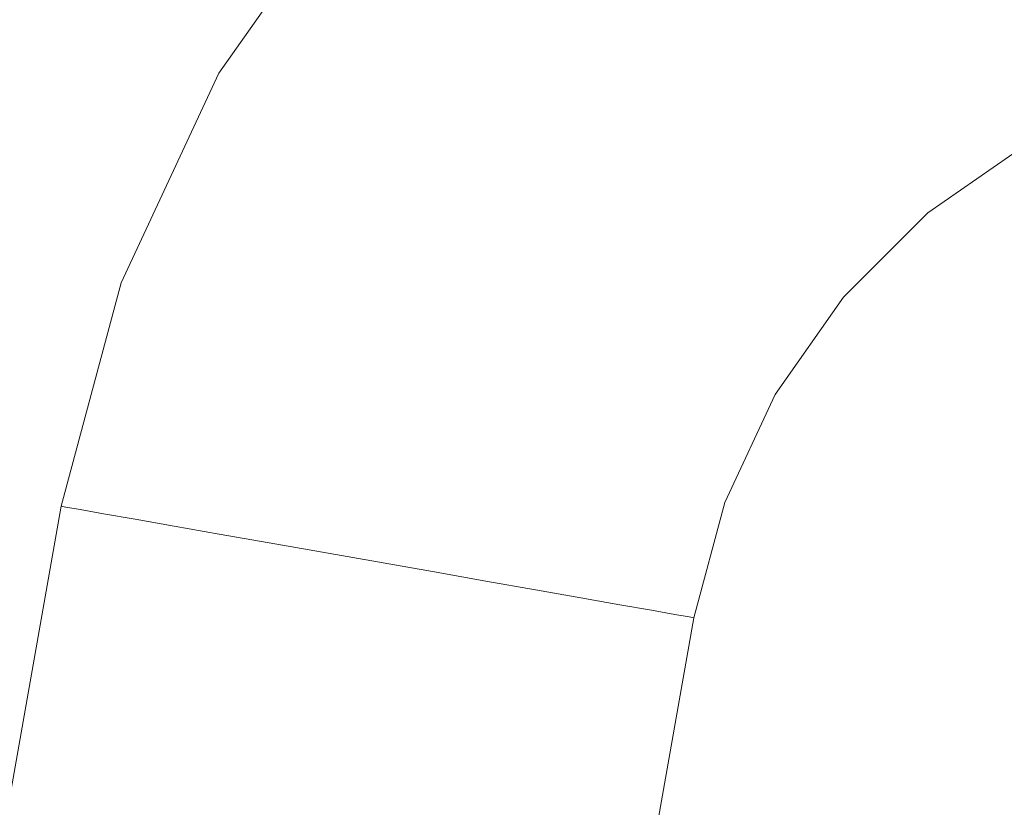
# Model space of a CAD drawing. Header units: millimetres. Extents: x -30280 to 309309, y -17460 to 4378.
# Tile 1029 of 1056: x 285358 to 285383, y -13039 to -13019. Entities that reach past the tile are written whole.
import ezdxf

# ---------------------------------------------------------------- set-up
doc = ezdxf.new("R2010")
doc.units = ezdxf.units.MM
doc.header["$MEASUREMENT"] = 0
doc.linetypes.add('Wipeout_Contour', pattern=[1000, 0, -1000])
doc.layers.add('Nuevo_08_E_Envans secs', color=7, linetype='Continuous')
doc.layers.add('Nuevo_09_EI_Mobiliari general', color=7, linetype='Continuous')
doc.layers.add('Nuevo_09_EI_Mobiliari general_Pluma_Nº__1', color=7, linetype='Continuous', lineweight=5)

# ---------------------------------------------------------------- blocks, each defined once
blk = doc.blocks.new('Elem Sección_747_7', base_point=(301400.27, -13459.976))
at = {"color": 254, "linetype": 'Wipeout_Contour', "lineweight": 0, "ltscale": 2856569.031616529}
blk.add_wipeout([(285335.47, -13007.674), (285335.47, -13043.221), (285357.114, -13043.221), (285359.179, -13031.509), (285360.671, -13025.942), (285363.11, -13020.719), (285366.42, -13016.001), (285370.501, -13011.93), (285375.227, -13008.632), (285377.292, -13007.674)], dxfattribs=at).dxf.layer = 'Nuevo_09_EI_Mobiliari general'
at = {"color": 254, "linetype": 'Wipeout_Contour', "lineweight": 0, "ltscale": 10862588.91063454}
blk.add_wipeout([(285374.936, -13034.287), (285373.36, -13043.221), (285373.49, -13043.221), (285373.817, -13043.071), (285379.368, -13041.62), (285385.027, -13041.147), (285385.027, -13041.12), (285560.47, -13041.603), (285735.913, -13041.12), (285735.913, -13041.147), (285741.573, -13041.62), (285747.123, -13043.071), (285747.45, -13043.221), (285747.58, -13043.221), (285746.005, -13034.287), (285745.236, -13031.419), (285743.979, -13028.729), (285742.274, -13026.298), (285740.172, -13024.201), (285737.737, -13022.502), (285735.044, -13021.252), (285732.174, -13020.49), (285729.215, -13020.239), (285729.215, -13020.217), (285573.662, -13020.652), (285573.661, -13020.725), (285560.47, -13020.689), (285547.279, -13020.725), (285547.279, -13020.652), (285391.725, -13020.217), (285391.725, -13020.239), (285388.766, -13020.49), (285385.896, -13021.252), (285383.203, -13022.502), (285380.768, -13024.201), (285378.666, -13026.298), (285376.961, -13028.729), (285375.705, -13031.419)], dxfattribs=at).dxf.layer = 'Nuevo_09_EI_Mobiliari general'
at = {"color": 254, "linetype": 'Wipeout_Contour', "lineweight": 0, "ltscale": 1142572.913950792}
blk.add_wipeout([(285310.47, -13353.819), (285367.057, -13032.898), (285365.689, -13032.657), (285310.47, -13345.819)], dxfattribs=at).dxf.layer = 'Nuevo_09_EI_Mobiliari general'
at = {"color": 254, "linetype": 'Wipeout_Contour', "lineweight": 0, "ltscale": 1142577.428539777}
blk.add_wipeout([(285310.47, -13353.819), (285311.881, -13353.819), (285368.425, -13033.139), (285367.057, -13032.898)], dxfattribs=at).dxf.layer = 'Nuevo_09_EI_Mobiliari general'
at = {"color": 254, "linetype": 'Wipeout_Contour', "lineweight": 0, "ltscale": 1142582.91735139}
blk.add_wipeout([(285313.248, -13353.819), (285369.752, -13033.373), (285368.425, -13033.139), (285311.881, -13353.819)], dxfattribs=at).dxf.layer = 'Nuevo_09_EI_Mobiliari general'
at = {"color": 254, "linetype": 'Wipeout_Contour', "lineweight": 0, "ltscale": 1142588.154752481}
blk.add_wipeout([(285313.248, -13353.819), (285314.532, -13353.819), (285370.996, -13033.593), (285369.752, -13033.373)], dxfattribs=at).dxf.layer = 'Nuevo_09_EI_Mobiliari general'
at = {"color": 254, "linetype": 'Wipeout_Contour', "lineweight": 0, "ltscale": 1142592.981562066}
blk.add_wipeout([(285314.532, -13353.819), (285315.692, -13353.819), (285372.121, -13033.791), (285370.996, -13033.593)], dxfattribs=at).dxf.layer = 'Nuevo_09_EI_Mobiliari general'
at = {"color": 254, "linetype": 'Wipeout_Contour', "lineweight": 0, "ltscale": 1142597.251154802}
blk.add_wipeout([(285315.692, -13353.819), (285316.693, -13353.819), (285373.092, -13033.962), (285372.121, -13033.791)], dxfattribs=at).dxf.layer = 'Nuevo_09_EI_Mobiliari general'
at = {"color": 254, "linetype": 'Wipeout_Contour', "lineweight": 0, "ltscale": 1142600.833821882}
blk.add_wipeout([(285317.505, -13353.819), (285373.88, -13034.101), (285373.092, -13033.962), (285316.693, -13353.819)], dxfattribs=at).dxf.layer = 'Nuevo_09_EI_Mobiliari general'
at = {"color": 254, "linetype": 'Wipeout_Contour', "lineweight": 0, "ltscale": 1142603.620663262}
blk.add_wipeout([(285318.104, -13353.819), (285374.46, -13034.203), (285373.88, -13034.101), (285317.505, -13353.819)], dxfattribs=at).dxf.layer = 'Nuevo_09_EI_Mobiliari general'
at = {"color": 254, "linetype": 'Wipeout_Contour', "lineweight": 0, "ltscale": 1142605.527025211}
blk.add_wipeout([(285318.104, -13353.819), (285318.47, -13353.819), (285374.816, -13034.266), (285374.46, -13034.203)], dxfattribs=at).dxf.layer = 'Nuevo_09_EI_Mobiliari general'
at = {"color": 254, "linetype": 'Wipeout_Contour', "lineweight": 0, "ltscale": 1142606.494964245}
blk.add_wipeout([(285318.594, -13353.819), (285374.936, -13034.287), (285374.816, -13034.266), (285318.47, -13353.819)], dxfattribs=at).dxf.layer = 'Nuevo_09_EI_Mobiliari general'
at = {"color": 254, "linetype": 'Wipeout_Contour', "lineweight": 0, "ltscale": 1142554.630246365}
blk.add_wipeout([(285310.47, -13307.749), (285310.47, -13308.449), (285359.298, -13031.53), (285359.179, -13031.509)], dxfattribs=at).dxf.layer = 'Nuevo_09_EI_Mobiliari general'
at = {"color": 254, "linetype": 'Wipeout_Contour', "lineweight": 0, "ltscale": 1142555.242721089}
blk.add_wipeout([(285310.47, -13310.527), (285359.654, -13031.593), (285359.298, -13031.53), (285310.47, -13308.449)], dxfattribs=at).dxf.layer = 'Nuevo_09_EI_Mobiliari general'
at = {"color": 254, "linetype": 'Wipeout_Contour', "lineweight": 0, "ltscale": 1142556.444360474}
blk.add_wipeout([(285310.47, -13310.527), (285310.47, -13313.921), (285360.234, -13031.695), (285359.654, -13031.593)], dxfattribs=at).dxf.layer = 'Nuevo_09_EI_Mobiliari general'
at = {"color": 254, "linetype": 'Wipeout_Contour', "lineweight": 0, "ltscale": 1142629.023563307}
blk.add_wipeout([(285360.671, -13025.942), (285359.179, -13031.509), (285359.298, -13031.53), (285360.786, -13025.983)], dxfattribs=at).dxf.layer = 'Nuevo_09_EI_Mobiliari general'
at = {"color": 254, "linetype": 'Wipeout_Contour', "lineweight": 0, "ltscale": 1142558.198679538}
blk.add_wipeout([(285310.47, -13313.921), (285310.47, -13318.527), (285361.022, -13031.834), (285360.234, -13031.695)], dxfattribs=at).dxf.layer = 'Nuevo_09_EI_Mobiliari general'
at = {"color": 254, "linetype": 'Wipeout_Contour', "lineweight": 0, "ltscale": 1142635.881293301}
blk.add_wipeout([(285363.11, -13020.719), (285360.671, -13025.942), (285360.786, -13025.983), (285363.215, -13020.78)], dxfattribs=at).dxf.layer = 'Nuevo_09_EI_Mobiliari general'
at = {"color": 254, "linetype": 'Wipeout_Contour', "lineweight": 0, "ltscale": 1142560.452471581}
blk.add_wipeout([(285310.47, -13324.206), (285361.993, -13032.005), (285361.022, -13031.834), (285310.47, -13318.527)], dxfattribs=at).dxf.layer = 'Nuevo_09_EI_Mobiliari general'
at = {"color": 254, "linetype": 'Wipeout_Contour', "lineweight": 0, "ltscale": 1142646.440899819}
blk.add_wipeout([(285366.42, -13016.001), (285363.11, -13020.719), (285363.215, -13020.78), (285366.513, -13016.079)], dxfattribs=at).dxf.layer = 'Nuevo_09_EI_Mobiliari general'
at = {"color": 254, "linetype": 'Wipeout_Contour', "lineweight": 0, "ltscale": 1142629.957201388}
blk.add_wipeout([(285360.786, -13025.983), (285359.298, -13031.53), (285359.654, -13031.593), (285361.125, -13026.107)], dxfattribs=at).dxf.layer = 'Nuevo_09_EI_Mobiliari general'
at = {"color": 254, "linetype": 'Wipeout_Contour', "lineweight": 0, "ltscale": 1142563.137371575}
blk.add_wipeout([(285310.47, -13324.206), (285310.47, -13330.784), (285363.118, -13032.203), (285361.993, -13032.005)], dxfattribs=at).dxf.layer = 'Nuevo_09_EI_Mobiliari general'
at = {"layer": 'Nuevo_09_EI_Mobiliari general_Pluma_Nº__1', "color": 7, "linetype": 'Continuous', "lineweight": 5}
blk.add_line((285359.179, -13031.509), (285359.298, -13031.53), dxfattribs=at)
at = {"color": 254, "linetype": 'Wipeout_Contour', "lineweight": 0, "ltscale": 1142636.764019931}
blk.add_wipeout([(285363.215, -13020.78), (285360.786, -13025.983), (285361.125, -13026.107), (285363.528, -13020.961)], dxfattribs=at).dxf.layer = 'Nuevo_09_EI_Mobiliari general'
at = {"color": 254, "linetype": 'Wipeout_Contour', "lineweight": 0, "ltscale": 1142566.171925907}
blk.add_wipeout([(285310.47, -13338.062), (285364.363, -13032.423), (285363.118, -13032.203), (285310.47, -13330.784)], dxfattribs=at).dxf.layer = 'Nuevo_09_EI_Mobiliari general'
at = {"color": 254, "linetype": 'Wipeout_Contour', "lineweight": 0, "ltscale": 1142647.245928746}
blk.add_wipeout([(285366.513, -13016.079), (285363.215, -13020.78), (285363.528, -13020.961), (285366.789, -13016.311)], dxfattribs=at).dxf.layer = 'Nuevo_09_EI_Mobiliari general'
at = {"color": 254, "linetype": 'Wipeout_Contour', "lineweight": 0, "ltscale": 1142631.802413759}
blk.add_wipeout([(285361.125, -13026.107), (285359.654, -13031.593), (285360.234, -13031.695), (285361.678, -13026.309)], dxfattribs=at).dxf.layer = 'Nuevo_09_EI_Mobiliari general'
at = {"color": 254, "linetype": 'Wipeout_Contour', "lineweight": 0, "ltscale": 1142569.464090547}
blk.add_wipeout([(285310.47, -13338.062), (285310.47, -13345.819), (285365.689, -13032.657), (285364.363, -13032.423)], dxfattribs=at).dxf.layer = 'Nuevo_09_EI_Mobiliari general'
at = {"layer": 'Nuevo_09_EI_Mobiliari general_Pluma_Nº__1', "color": 7, "linetype": 'Continuous', "lineweight": 5}
for p, q in [((285310.47, -13307.749), (285359.179, -13031.509)), ((285359.298, -13031.53), (285359.654, -13031.593))]:
    blk.add_line(p, q, dxfattribs=at)
at = {"color": 254, "linetype": 'Wipeout_Contour', "lineweight": 0, "ltscale": 1142638.509297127}
blk.add_wipeout([(285363.528, -13020.961), (285361.125, -13026.107), (285361.678, -13026.309), (285364.038, -13021.256)], dxfattribs=at).dxf.layer = 'Nuevo_09_EI_Mobiliari general'
at = {"color": 254, "linetype": 'Wipeout_Contour', "lineweight": 0, "ltscale": 1142648.838293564}
blk.add_wipeout([(285366.789, -13016.311), (285363.528, -13020.961), (285364.038, -13021.256), (285367.24, -13016.691)], dxfattribs=at).dxf.layer = 'Nuevo_09_EI_Mobiliari general'
at = {"color": 254, "linetype": 'Wipeout_Contour', "lineweight": 0, "ltscale": 1142634.502641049}
blk.add_wipeout([(285361.678, -13026.309), (285360.234, -13031.695), (285361.022, -13031.834), (285362.43, -13026.582)], dxfattribs=at).dxf.layer = 'Nuevo_09_EI_Mobiliari general'
at = {"layer": 'Nuevo_09_EI_Mobiliari general_Pluma_Nº__1', "color": 7, "linetype": 'Continuous', "lineweight": 5}
for p, q in [((285359.179, -13031.509), (285360.671, -13025.942)), ((285359.654, -13031.593), (285360.234, -13031.695))]:
    blk.add_line(p, q, dxfattribs=at)
at = {"color": 254, "linetype": 'Wipeout_Contour', "lineweight": 0, "ltscale": 1142641.063777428}
blk.add_wipeout([(285364.038, -13021.256), (285361.678, -13026.309), (285362.43, -13026.582), (285364.73, -13021.656)], dxfattribs=at).dxf.layer = 'Nuevo_09_EI_Mobiliari general'
at = {"color": 254, "linetype": 'Wipeout_Contour', "lineweight": 0, "ltscale": 1142651.169374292}
blk.add_wipeout([(285367.24, -13016.691), (285364.038, -13021.256), (285364.73, -13021.656), (285367.853, -13017.205)], dxfattribs=at).dxf.layer = 'Nuevo_09_EI_Mobiliari general'
at = {"color": 254, "linetype": 'Wipeout_Contour', "lineweight": 0, "ltscale": 1142637.975509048}
blk.add_wipeout([(285362.43, -13026.582), (285361.022, -13031.834), (285361.993, -13032.005), (285363.356, -13026.92)], dxfattribs=at).dxf.layer = 'Nuevo_09_EI_Mobiliari general'
at = {"layer": 'Nuevo_09_EI_Mobiliari general_Pluma_Nº__1', "color": 7, "linetype": 'Continuous', "lineweight": 5}
blk.add_line((285360.234, -13031.695), (285361.022, -13031.834), dxfattribs=at)
at = {"color": 254, "linetype": 'Wipeout_Contour', "lineweight": 0, "ltscale": 1142644.349594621}
blk.add_wipeout([(285364.73, -13021.656), (285362.43, -13026.582), (285363.356, -13026.92), (285365.584, -13022.15)], dxfattribs=at).dxf.layer = 'Nuevo_09_EI_Mobiliari general'
at = {"layer": 'Nuevo_09_EI_Mobiliari general_Pluma_Nº__1', "color": 7, "linetype": 'Continuous', "lineweight": 5}
blk.add_line((285360.671, -13025.942), (285363.11, -13020.719), dxfattribs=at)
at = {"color": 254, "linetype": 'Wipeout_Contour', "lineweight": 0, "ltscale": 1142654.168142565}
blk.add_wipeout([(285367.853, -13017.205), (285364.73, -13021.656), (285365.584, -13022.15), (285368.607, -13017.84)], dxfattribs=at).dxf.layer = 'Nuevo_09_EI_Mobiliari general'
at = {"color": 254, "linetype": 'Wipeout_Contour', "lineweight": 0, "ltscale": 1142642.115269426}
blk.add_wipeout([(285361.993, -13032.005), (285363.118, -13032.203), (285364.43, -13027.311), (285363.356, -13026.92)], dxfattribs=at).dxf.layer = 'Nuevo_09_EI_Mobiliari general'
at = {"layer": 'Nuevo_09_EI_Mobiliari general_Pluma_Nº__1', "color": 7, "linetype": 'Continuous', "lineweight": 5}
blk.add_line((285361.022, -13031.834), (285361.993, -13032.005), dxfattribs=at)
at = {"color": 254, "linetype": 'Wipeout_Contour', "lineweight": 0, "ltscale": 1142648.266716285}
blk.add_wipeout([(285363.356, -13026.92), (285364.43, -13027.311), (285366.573, -13022.722), (285365.584, -13022.15)], dxfattribs=at).dxf.layer = 'Nuevo_09_EI_Mobiliari general'
at = {"color": 254, "linetype": 'Wipeout_Contour', "lineweight": 0, "ltscale": 1142657.743318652}
blk.add_wipeout([(285365.584, -13022.15), (285366.573, -13022.722), (285369.482, -13018.575), (285368.607, -13017.84)], dxfattribs=at).dxf.layer = 'Nuevo_09_EI_Mobiliari general'
at = {"color": 254, "linetype": 'Wipeout_Contour', "lineweight": 0, "ltscale": 1142646.795978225}
blk.add_wipeout([(285364.43, -13027.311), (285363.118, -13032.203), (285364.363, -13032.423), (285365.617, -13027.744)], dxfattribs=at).dxf.layer = 'Nuevo_09_EI_Mobiliari general'
at = {"layer": 'Nuevo_09_EI_Mobiliari general_Pluma_Nº__1', "color": 7, "linetype": 'Continuous', "lineweight": 5}
for p, q in [((285363.11, -13020.719), (285366.42, -13016.001)), ((285361.993, -13032.005), (285363.118, -13032.203))]:
    blk.add_line(p, q, dxfattribs=at)
at = {"color": 254, "linetype": 'Wipeout_Contour', "lineweight": 0, "ltscale": 1142652.695973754}
blk.add_wipeout([(285366.573, -13022.722), (285364.43, -13027.311), (285365.617, -13027.744), (285367.667, -13023.354)], dxfattribs=at).dxf.layer = 'Nuevo_09_EI_Mobiliari general'
at = {"color": 254, "linetype": 'Wipeout_Contour', "lineweight": 0, "ltscale": 1142661.786144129}
blk.add_wipeout([(285369.482, -13018.575), (285366.573, -13022.722), (285367.667, -13023.354), (285370.449, -13019.388)], dxfattribs=at).dxf.layer = 'Nuevo_09_EI_Mobiliari general'
at = {"color": 254, "linetype": 'Wipeout_Contour', "lineweight": 0, "ltscale": 1142651.875302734}
blk.add_wipeout([(285365.617, -13027.744), (285364.363, -13032.423), (285365.689, -13032.657), (285366.883, -13028.205)], dxfattribs=at).dxf.layer = 'Nuevo_09_EI_Mobiliari general'
at = {"layer": 'Nuevo_09_EI_Mobiliari general_Pluma_Nº__1', "color": 7, "linetype": 'Continuous', "lineweight": 5}
blk.add_line((285363.118, -13032.203), (285364.363, -13032.423), dxfattribs=at)
at = {"color": 254, "linetype": 'Wipeout_Contour', "lineweight": 0, "ltscale": 1142657.502677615}
blk.add_wipeout([(285367.667, -13023.354), (285365.617, -13027.744), (285366.883, -13028.205), (285368.833, -13024.029)], dxfattribs=at).dxf.layer = 'Nuevo_09_EI_Mobiliari general'
at = {"color": 254, "linetype": 'Wipeout_Contour', "lineweight": 0, "ltscale": 1142666.173687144}
blk.add_wipeout([(285370.449, -13019.388), (285367.667, -13023.354), (285368.833, -13024.029), (285371.48, -13020.255)], dxfattribs=at).dxf.layer = 'Nuevo_09_EI_Mobiliari general'
at = {"color": 254, "linetype": 'Wipeout_Contour', "lineweight": 0, "ltscale": 1142657.198834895}
blk.add_wipeout([(285366.883, -13028.205), (285365.689, -13032.657), (285367.057, -13032.898), (285368.188, -13028.68)], dxfattribs=at).dxf.layer = 'Nuevo_09_EI_Mobiliari general'
at = {"layer": 'Nuevo_09_EI_Mobiliari general_Pluma_Nº__1', "color": 7, "linetype": 'Continuous', "lineweight": 5}
blk.add_line((285364.363, -13032.423), (285365.689, -13032.657), dxfattribs=at)
at = {"color": 254, "linetype": 'Wipeout_Contour', "lineweight": 0, "ltscale": 1142677.622429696}
blk.add_wipeout([(285373.879, -13015.967), (285370.449, -13019.388), (285371.48, -13020.255), (285374.743, -13017)], dxfattribs=at).dxf.layer = 'Nuevo_09_EI_Mobiliari general'
at = {"color": 254, "linetype": 'Wipeout_Contour', "lineweight": 0, "ltscale": 1142662.540706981}
blk.add_wipeout([(285368.833, -13024.029), (285366.883, -13028.205), (285368.188, -13028.68), (285370.035, -13024.724)], dxfattribs=at).dxf.layer = 'Nuevo_09_EI_Mobiliari general'
at = {"color": 254, "linetype": 'Wipeout_Contour', "lineweight": 0, "ltscale": 1142670.772579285}
blk.add_wipeout([(285371.48, -13020.255), (285368.833, -13024.029), (285370.035, -13024.724), (285372.543, -13021.149)], dxfattribs=at).dxf.layer = 'Nuevo_09_EI_Mobiliari general'
at = {"color": 254, "linetype": 'Wipeout_Contour', "lineweight": 0, "ltscale": 1142662.604777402}
blk.add_wipeout([(285368.188, -13028.68), (285367.057, -13032.898), (285368.425, -13033.139), (285369.493, -13029.156)], dxfattribs=at).dxf.layer = 'Nuevo_09_EI_Mobiliari general'
at = {"layer": 'Nuevo_09_EI_Mobiliari general_Pluma_Nº__1', "color": 7, "linetype": 'Continuous', "lineweight": 5}
blk.add_line((285365.689, -13032.657), (285367.057, -13032.898), dxfattribs=at)
at = {"color": 254, "linetype": 'Wipeout_Contour', "lineweight": 0, "ltscale": 1142681.641892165}
blk.add_wipeout([(285374.743, -13017), (285371.48, -13020.255), (285372.543, -13021.149), (285375.634, -13018.066)], dxfattribs=at).dxf.layer = 'Nuevo_09_EI_Mobiliari general'
at = {"color": 254, "linetype": 'Wipeout_Contour', "lineweight": 0, "ltscale": 1142667.656949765}
blk.add_wipeout([(285370.035, -13024.724), (285368.188, -13028.68), (285369.493, -13029.156), (285371.238, -13025.419)], dxfattribs=at).dxf.layer = 'Nuevo_09_EI_Mobiliari general'
at = {"color": 254, "linetype": 'Wipeout_Contour', "lineweight": 0, "ltscale": 1142675.44307195}
blk.add_wipeout([(285372.543, -13021.149), (285370.035, -13024.724), (285371.238, -13025.419), (285373.606, -13022.043)], dxfattribs=at).dxf.layer = 'Nuevo_09_EI_Mobiliari general'
at = {"color": 254, "linetype": 'Wipeout_Contour', "lineweight": 0, "ltscale": 1142667.928859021}
blk.add_wipeout([(285369.493, -13029.156), (285368.425, -13033.139), (285369.752, -13033.373), (285370.759, -13029.617)], dxfattribs=at).dxf.layer = 'Nuevo_09_EI_Mobiliari general'
at = {"layer": 'Nuevo_09_EI_Mobiliari general_Pluma_Nº__1', "color": 7, "linetype": 'Continuous', "lineweight": 5}
blk.add_line((285367.057, -13032.898), (285368.425, -13033.139), dxfattribs=at)
at = {"color": 254, "linetype": 'Wipeout_Contour', "lineweight": 0, "ltscale": 1142685.724150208}
blk.add_wipeout([(285375.634, -13018.066), (285372.543, -13021.149), (285373.606, -13022.043), (285376.526, -13019.131)], dxfattribs=at).dxf.layer = 'Nuevo_09_EI_Mobiliari general'
at = {"color": 254, "linetype": 'Wipeout_Contour', "lineweight": 0, "ltscale": 1142672.695958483}
blk.add_wipeout([(285371.238, -13025.419), (285369.493, -13029.156), (285370.759, -13029.617), (285372.404, -13026.094)], dxfattribs=at).dxf.layer = 'Nuevo_09_EI_Mobiliari general'
at = {"color": 254, "linetype": 'Wipeout_Contour', "lineweight": 0, "ltscale": 1142680.043288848}
blk.add_wipeout([(285373.606, -13022.043), (285371.238, -13025.419), (285372.404, -13026.094), (285374.637, -13022.91)], dxfattribs=at).dxf.layer = 'Nuevo_09_EI_Mobiliari general'
at = {"color": 254, "linetype": 'Wipeout_Contour', "lineweight": 0, "ltscale": 1142673.009330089}
blk.add_wipeout([(285370.759, -13029.617), (285369.752, -13033.373), (285370.996, -13033.593), (285371.946, -13030.05)], dxfattribs=at).dxf.layer = 'Nuevo_09_EI_Mobiliari general'
at = {"layer": 'Nuevo_09_EI_Mobiliari general_Pluma_Nº__1', "color": 7, "linetype": 'Continuous', "lineweight": 5}
blk.add_line((285368.425, -13033.139), (285369.752, -13033.373), dxfattribs=at)
at = {"color": 254, "linetype": 'Wipeout_Contour', "lineweight": 0, "ltscale": 1142689.74522998}
blk.add_wipeout([(285376.526, -13019.131), (285373.606, -13022.043), (285374.637, -13022.91), (285377.39, -13020.164)], dxfattribs=at).dxf.layer = 'Nuevo_09_EI_Mobiliari general'
at = {"color": 254, "linetype": 'Wipeout_Contour', "lineweight": 0, "ltscale": 1142677.504681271}
blk.add_wipeout([(285372.404, -13026.094), (285370.759, -13029.617), (285371.946, -13030.05), (285373.498, -13026.726)], dxfattribs=at).dxf.layer = 'Nuevo_09_EI_Mobiliari general'
at = {"color": 254, "linetype": 'Wipeout_Contour', "lineweight": 0, "ltscale": 1142701.505018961}
blk.add_wipeout([(285379.908, -13016.771), (285376.526, -13019.131), (285377.39, -13020.164), (285380.579, -13017.939)], dxfattribs=at).dxf.layer = 'Nuevo_09_EI_Mobiliari general'
at = {"color": 254, "linetype": 'Wipeout_Contour', "lineweight": 0, "ltscale": 1142684.433546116}
blk.add_wipeout([(285374.637, -13022.91), (285372.404, -13026.094), (285373.498, -13026.726), (285375.605, -13023.724)], dxfattribs=at).dxf.layer = 'Nuevo_09_EI_Mobiliari general'
at = {"color": 254, "linetype": 'Wipeout_Contour', "lineweight": 0, "ltscale": 1142677.691888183}
blk.add_wipeout([(285370.996, -13033.593), (285372.121, -13033.791), (285373.02, -13030.441), (285371.946, -13030.05)], dxfattribs=at).dxf.layer = 'Nuevo_09_EI_Mobiliari general'
at = {"layer": 'Nuevo_09_EI_Mobiliari general_Pluma_Nº__1', "color": 7, "linetype": 'Continuous', "lineweight": 5}
blk.add_line((285369.752, -13033.373), (285370.996, -13033.593), dxfattribs=at)
at = {"color": 254, "linetype": 'Wipeout_Contour', "lineweight": 0, "ltscale": 1142693.583078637}
blk.add_wipeout([(285377.39, -13020.164), (285374.637, -13022.91), (285375.605, -13023.724), (285378.201, -13021.133)], dxfattribs=at).dxf.layer = 'Nuevo_09_EI_Mobiliari general'
at = {"color": 254, "linetype": 'Wipeout_Contour', "lineweight": 0, "ltscale": 1142681.937125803}
blk.add_wipeout([(285371.946, -13030.05), (285373.02, -13030.441), (285374.487, -13027.298), (285373.498, -13026.726)], dxfattribs=at).dxf.layer = 'Nuevo_09_EI_Mobiliari general'
at = {"color": 254, "linetype": 'Wipeout_Contour', "lineweight": 0, "ltscale": 1142704.673376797}
blk.add_wipeout([(285380.579, -13017.939), (285377.39, -13020.164), (285378.201, -13021.133), (285381.209, -13019.034)], dxfattribs=at).dxf.layer = 'Nuevo_09_EI_Mobiliari general'
at = {"color": 254, "linetype": 'Wipeout_Contour', "lineweight": 0, "ltscale": 1142688.480609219}
blk.add_wipeout([(285373.498, -13026.726), (285374.487, -13027.298), (285376.479, -13024.459), (285375.605, -13023.724)], dxfattribs=at).dxf.layer = 'Nuevo_09_EI_Mobiliari general'
at = {"color": 254, "linetype": 'Wipeout_Contour', "lineweight": 0, "ltscale": 1142681.834388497}
blk.add_wipeout([(285373.02, -13030.441), (285372.121, -13033.791), (285373.092, -13033.962), (285373.946, -13030.778)], dxfattribs=at).dxf.layer = 'Nuevo_09_EI_Mobiliari general'
at = {"layer": 'Nuevo_09_EI_Mobiliari general_Pluma_Nº__1', "color": 7, "linetype": 'Continuous', "lineweight": 5}
blk.add_line((285370.996, -13033.593), (285372.121, -13033.791), dxfattribs=at)
at = {"color": 254, "linetype": 'Wipeout_Contour', "lineweight": 0, "ltscale": 1142697.121282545}
blk.add_wipeout([(285375.605, -13023.724), (285376.479, -13024.459), (285378.934, -13022.009), (285378.201, -13021.133)], dxfattribs=at).dxf.layer = 'Nuevo_09_EI_Mobiliari general'
at = {"color": 254, "linetype": 'Wipeout_Contour', "lineweight": 0, "ltscale": 1142685.858816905}
blk.add_wipeout([(285374.487, -13027.298), (285373.02, -13030.441), (285373.946, -13030.778), (285375.341, -13027.792)], dxfattribs=at).dxf.layer = 'Nuevo_09_EI_Mobiliari general'
at = {"color": 254, "linetype": 'Wipeout_Contour', "lineweight": 0, "ltscale": 1142707.594798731}
blk.add_wipeout([(285378.201, -13021.133), (285378.934, -13022.009), (285381.779, -13020.025), (285381.209, -13019.034)], dxfattribs=at).dxf.layer = 'Nuevo_09_EI_Mobiliari general'
at = {"color": 254, "linetype": 'Wipeout_Contour', "lineweight": 0, "ltscale": 1142692.061757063}
blk.add_wipeout([(285376.479, -13024.459), (285374.487, -13027.298), (285375.341, -13027.792), (285377.234, -13025.094)], dxfattribs=at).dxf.layer = 'Nuevo_09_EI_Mobiliari general'
at = {"color": 254, "linetype": 'Wipeout_Contour', "lineweight": 0, "ltscale": 1142685.311204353}
blk.add_wipeout([(285373.946, -13030.778), (285373.092, -13033.962), (285373.88, -13034.101), (285374.698, -13031.052)], dxfattribs=at).dxf.layer = 'Nuevo_09_EI_Mobiliari general'
at = {"layer": 'Nuevo_09_EI_Mobiliari general_Pluma_Nº__1', "color": 7, "linetype": 'Continuous', "lineweight": 5}
blk.add_line((285372.121, -13033.791), (285373.092, -13033.962), dxfattribs=at)
at = {"color": 254, "linetype": 'Wipeout_Contour', "lineweight": 0, "ltscale": 1142719.58115715}
blk.add_wipeout([(285381.209, -13019.034), (285381.779, -13020.025), (285384.925, -13018.565), (285384.536, -13017.491)], dxfattribs=at).dxf.layer = 'Nuevo_09_EI_Mobiliari general'
at = {"color": 254, "linetype": 'Wipeout_Contour', "lineweight": 0, "ltscale": 1142700.252612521}
blk.add_wipeout([(285378.934, -13022.009), (285376.479, -13024.459), (285377.234, -13025.094), (285379.567, -13022.766)], dxfattribs=at).dxf.layer = 'Nuevo_09_EI_Mobiliari general'
at = {"color": 254, "linetype": 'Wipeout_Contour', "lineweight": 0, "ltscale": 1142689.150915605}
blk.add_wipeout([(285375.341, -13027.792), (285373.946, -13030.778), (285374.698, -13031.052), (285376.033, -13028.192)], dxfattribs=at).dxf.layer = 'Nuevo_09_EI_Mobiliari general'
at = {"color": 254, "linetype": 'Wipeout_Contour', "lineweight": 0, "ltscale": 1142710.180818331}
blk.add_wipeout([(285381.779, -13020.025), (285378.934, -13022.009), (285379.567, -13022.766), (285382.27, -13020.879)], dxfattribs=at).dxf.layer = 'Nuevo_09_EI_Mobiliari general'
at = {"color": 254, "linetype": 'Wipeout_Contour', "lineweight": 0, "ltscale": 1142695.068529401}
blk.add_wipeout([(285377.234, -13025.094), (285375.341, -13027.792), (285376.033, -13028.192), (285377.846, -13025.608)], dxfattribs=at).dxf.layer = 'Nuevo_09_EI_Mobiliari general'
at = {"color": 254, "linetype": 'Wipeout_Contour', "lineweight": 0, "ltscale": 1142688.017125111}
blk.add_wipeout([(285374.698, -13031.052), (285373.88, -13034.101), (285374.46, -13034.203), (285375.251, -13031.254)], dxfattribs=at).dxf.layer = 'Nuevo_09_EI_Mobiliari general'
at = {"layer": 'Nuevo_09_EI_Mobiliari general_Pluma_Nº__1', "color": 7, "linetype": 'Continuous', "lineweight": 5}
blk.add_line((285373.092, -13033.962), (285373.88, -13034.101), dxfattribs=at)
at = {"color": 254, "linetype": 'Wipeout_Contour', "lineweight": 0, "ltscale": 1142721.543059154}
blk.add_wipeout([(285384.925, -13018.565), (285381.779, -13020.025), (285382.27, -13020.879), (285385.26, -13019.492)], dxfattribs=at).dxf.layer = 'Nuevo_09_EI_Mobiliari general'
at = {"color": 254, "linetype": 'Wipeout_Contour', "lineweight": 0, "ltscale": 1142702.882284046}
blk.add_wipeout([(285379.567, -13022.766), (285377.234, -13025.094), (285377.846, -13025.608), (285380.08, -13023.379)], dxfattribs=at).dxf.layer = 'Nuevo_09_EI_Mobiliari general'
at = {"color": 254, "linetype": 'Wipeout_Contour', "lineweight": 0, "ltscale": 1142691.713879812}
blk.add_wipeout([(285376.033, -13028.192), (285374.698, -13031.052), (285375.251, -13031.254), (285376.543, -13028.487)], dxfattribs=at).dxf.layer = 'Nuevo_09_EI_Mobiliari general'
at = {"color": 254, "linetype": 'Wipeout_Contour', "lineweight": 0, "ltscale": 1142712.353215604}
blk.add_wipeout([(285382.27, -13020.879), (285379.567, -13022.766), (285380.08, -13023.379), (285382.669, -13021.573)], dxfattribs=at).dxf.layer = 'Nuevo_09_EI_Mobiliari general'
at = {"color": 254, "linetype": 'Wipeout_Contour', "lineweight": 0, "ltscale": 1142697.410038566}
blk.add_wipeout([(285377.846, -13025.608), (285376.033, -13028.192), (285376.543, -13028.487), (285378.297, -13025.988)], dxfattribs=at).dxf.layer = 'Nuevo_09_EI_Mobiliari general'
at = {"color": 254, "linetype": 'Wipeout_Contour', "lineweight": 0, "ltscale": 1142689.870720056}
blk.add_wipeout([(285375.251, -13031.254), (285374.46, -13034.203), (285374.816, -13034.266), (285375.59, -13031.378)], dxfattribs=at).dxf.layer = 'Nuevo_09_EI_Mobiliari general'
at = {"layer": 'Nuevo_09_EI_Mobiliari general_Pluma_Nº__1', "color": 7, "linetype": 'Continuous', "lineweight": 5}
blk.add_line((285373.88, -13034.101), (285374.46, -13034.203), dxfattribs=at)
at = {"color": 254, "linetype": 'Wipeout_Contour', "lineweight": 0, "ltscale": 1142723.192033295}
blk.add_wipeout([(285385.26, -13019.492), (285382.27, -13020.879), (285382.669, -13021.573), (285385.532, -13020.244)], dxfattribs=at).dxf.layer = 'Nuevo_09_EI_Mobiliari general'
at = {"color": 254, "linetype": 'Wipeout_Contour', "lineweight": 0, "ltscale": 1142704.930825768}
blk.add_wipeout([(285380.08, -13023.379), (285377.846, -13025.608), (285378.297, -13025.988), (285380.459, -13023.831)], dxfattribs=at).dxf.layer = 'Nuevo_09_EI_Mobiliari general'
at = {"color": 254, "linetype": 'Wipeout_Contour', "lineweight": 0, "ltscale": 1142693.470560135}
blk.add_wipeout([(285376.543, -13028.487), (285375.251, -13031.254), (285375.59, -13031.378), (285376.856, -13028.668)], dxfattribs=at).dxf.layer = 'Nuevo_09_EI_Mobiliari general'
at = {"color": 254, "linetype": 'Wipeout_Contour', "lineweight": 0, "ltscale": 1142714.046358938}
blk.add_wipeout([(285382.669, -13021.573), (285380.08, -13023.379), (285380.459, -13023.831), (285382.963, -13022.084)], dxfattribs=at).dxf.layer = 'Nuevo_09_EI_Mobiliari general'
at = {"color": 254, "linetype": 'Wipeout_Contour', "lineweight": 0, "ltscale": 1142699.015736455}
blk.add_wipeout([(285378.297, -13025.988), (285376.543, -13028.487), (285376.856, -13028.668), (285378.573, -13026.22)], dxfattribs=at).dxf.layer = 'Nuevo_09_EI_Mobiliari general'
at = {"color": 254, "linetype": 'Wipeout_Contour', "lineweight": 0, "ltscale": 1142690.817198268}
blk.add_wipeout([(285375.59, -13031.378), (285374.816, -13034.266), (285374.936, -13034.287), (285375.705, -13031.419)], dxfattribs=at).dxf.layer = 'Nuevo_09_EI_Mobiliari general'
at = {"layer": 'Nuevo_09_EI_Mobiliari general_Pluma_Nº__1', "color": 7, "linetype": 'Continuous', "lineweight": 5}
for p, q in [((285374.46, -13034.203), (285374.816, -13034.266)), ((285374.816, -13034.266), (285374.936, -13034.287)), ((285318.594, -13353.819), (285374.936, -13034.287))]:
    blk.add_line(p, q, dxfattribs=at)
at = {"color": 254, "linetype": 'Wipeout_Contour', "lineweight": 0, "ltscale": 1142706.336457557}
blk.add_wipeout([(285380.459, -13023.831), (285378.297, -13025.988), (285378.573, -13026.22), (285380.69, -13024.108)], dxfattribs=at).dxf.layer = 'Nuevo_09_EI_Mobiliari general'
at = {"color": 254, "linetype": 'Wipeout_Contour', "lineweight": 0, "ltscale": 1142694.368639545}
blk.add_wipeout([(285376.856, -13028.668), (285375.59, -13031.378), (285375.705, -13031.419), (285376.961, -13028.729)], dxfattribs=at).dxf.layer = 'Nuevo_09_EI_Mobiliari general'
at = {"layer": 'Nuevo_09_EI_Mobiliari general_Pluma_Nº__1', "color": 7, "linetype": 'Continuous', "lineweight": 5}
blk.add_line((285374.936, -13034.287), (285375.705, -13031.419), dxfattribs=at)
at = {"color": 254, "linetype": 'Wipeout_Contour', "lineweight": 0, "ltscale": 1142715.209136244}
blk.add_wipeout([(285382.963, -13022.084), (285380.459, -13023.831), (285380.69, -13024.108), (285383.142, -13022.397)], dxfattribs=at).dxf.layer = 'Nuevo_09_EI_Mobiliari general'
at = {"color": 254, "linetype": 'Wipeout_Contour', "lineweight": 0, "ltscale": 1142699.837532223}
blk.add_wipeout([(285378.573, -13026.22), (285376.856, -13028.668), (285376.961, -13028.729), (285378.666, -13026.298)], dxfattribs=at).dxf.layer = 'Nuevo_09_EI_Mobiliari general'
at = {"layer": 'Nuevo_09_EI_Mobiliari general_Pluma_Nº__1', "color": 7, "linetype": 'Continuous', "lineweight": 5}
blk.add_line((285375.705, -13031.419), (285376.961, -13028.729), dxfattribs=at)
at = {"color": 254, "linetype": 'Wipeout_Contour', "lineweight": 0, "ltscale": 1142707.056892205}
blk.add_wipeout([(285380.69, -13024.108), (285378.573, -13026.22), (285378.666, -13026.298), (285380.768, -13024.201)], dxfattribs=at).dxf.layer = 'Nuevo_09_EI_Mobiliari general'
at = {"layer": 'Nuevo_09_EI_Mobiliari general_Pluma_Nº__1', "color": 7, "linetype": 'Continuous', "lineweight": 5}
blk.add_line((285376.961, -13028.729), (285378.666, -13026.298), dxfattribs=at)
at = {"color": 254, "linetype": 'Wipeout_Contour', "lineweight": 0, "ltscale": 1142715.80641583}
blk.add_wipeout([(285383.142, -13022.397), (285380.69, -13024.108), (285380.768, -13024.201), (285383.203, -13022.502)], dxfattribs=at).dxf.layer = 'Nuevo_09_EI_Mobiliari general'
at = {"layer": 'Nuevo_09_EI_Mobiliari general_Pluma_Nº__1', "color": 7, "linetype": 'Continuous', "lineweight": 5}
for p, q in [((285380.768, -13024.201), (285383.203, -13022.502)), ((285378.666, -13026.298), (285380.768, -13024.201))]:
    blk.add_line(p, q, dxfattribs=at)
blk = doc.blocks.new('Elem Sección_765_7', base_point=(301400.27, -13459.976))
at = {"color": 254, "linetype": 'Wipeout_Contour', "lineweight": 0, "ltscale": 24877759.46648961}
blk.add_wipeout([(283759.161, -13457.976), (284282.696, -13457.976), (284352.499, -13068.119), (284353.136, -13065.78), (284357.066, -13043.488), (284335.47, -13043.488), (284335.47, -12987.919), (284335.542, -12987.919), (284349.106, -12561.81), (284771.834, -12561.81), (284785.398, -12987.919), (284785.47, -12987.919), (284785.47, -13043.488), (284763.874, -13043.488), (284767.804, -13065.78), (284768.441, -13068.119), (284810.47, -13302.855), (284852.499, -13068.119), (284853.136, -13065.78), (284857.066, -13043.488), (284835.47, -13043.488), (284835.47, -12987.919), (284835.542, -12987.919), (284849.106, -12561.81), (285271.834, -12561.81), (285285.398, -12987.919), (285285.47, -12987.919), (285285.47, -13043.488), (285263.874, -13043.488), (285267.804, -13065.78), (285268.441, -13068.119), (285310.47, -13302.855), (285352.499, -13068.119), (285353.136, -13065.78), (285357.066, -13043.488), (285335.47, -13043.488), (285335.47, -12987.919), (285335.542, -12987.919), (285349.106, -12561.81), (285771.834, -12561.81), (285785.398, -12987.919), (285785.47, -12987.919), (285785.47, -13043.488), (285763.874, -13043.488), (285767.804, -13065.78), (285768.441, -13068.119), (285810.47, -13302.855), (285852.499, -13068.119), (285853.136, -13065.78), (285857.066, -13043.488), (285835.47, -13043.488), (285835.47, -12987.919), (285835.542, -12987.919), (285849.106, -12561.81), (286271.834, -12561.81), (286285.398, -12987.919), (286285.47, -12987.919), (286285.47, -13043.488), (286263.874, -13043.488), (286267.804, -13065.78), (286268.441, -13068.119), (286310.47, -13302.855), (286352.499, -13068.119), (286353.136, -13065.78), (286357.066, -13043.488), (286335.47, -13043.488), (286335.47, -12987.919), (286335.542, -12987.919), (286349.106, -12561.81), (286771.834, -12561.81), (286785.398, -12987.919), (286785.47, -12987.919), (286785.47, -13043.488), (286763.874, -13043.488), (286767.804, -13065.78), (286768.441, -13068.119), (286810.47, -13302.855), (286852.499, -13068.119), (286853.136, -13065.78), (286857.067, -13043.488), (286835.47, -13043.488), (286835.47, -12987.919), (286835.542, -12987.919), (286849.106, -12561.81), (287114.161, -12561.81), (287114.161, -11012.976), (283759.161, -11012.976)], dxfattribs=at).dxf.layer = 'Nuevo_08_E_Envans secs'

msp = doc.modelspace()

# ---------------------------------------------------------------- block references
at = {"layer": 'Nuevo_09_EI_Mobiliari general', "lineweight": 0}
msp.add_blockref('Elem Sección_747_7', (301400.27, -13459.976), dxfattribs=at)

# ---------------------------------------------------------------- next in the draw order: block references
at = {"layer": 'Nuevo_08_E_Envans secs', "lineweight": 0}
msp.add_blockref('Elem Sección_765_7', (301400.27, -13459.976), dxfattribs=at)

doc.saveas('drawing.dxf')
